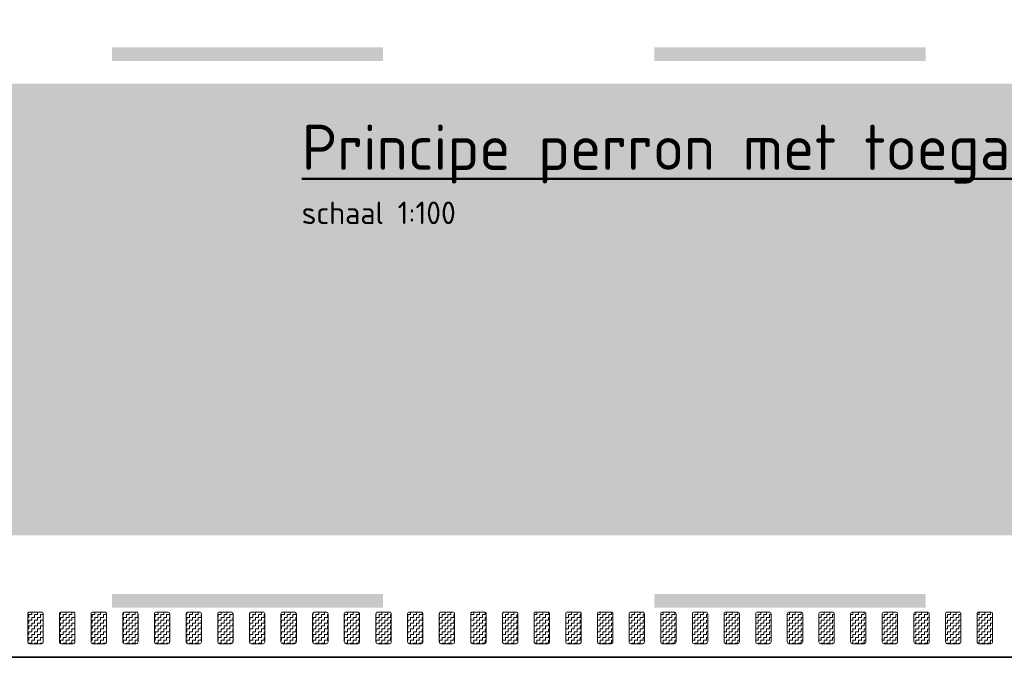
# Model space of a CAD drawing. Header units: metres. Extents: x -699 to 2316, y -1199 to 781.
# Tile 407 of 593: x 795 to 806, y -226 to -219. Entities that reach past the tile are written whole.
import ezdxf
from ezdxf import colors
from ezdxf.entities.mleader import LeaderData, LeaderLine
from ezdxf.math import Vec2, Vec3

# ---------------------------------------------------------------- set-up
doc = ezdxf.new("R2010")
doc.units = ezdxf.units.M
doc.linetypes.add('VW-3-3_STREEP', pattern=[6, 3, -3])
doc.linetypes.add('VW-9-3_STREEP', pattern=[12, 9, -3])
for name, color, linetype, lineweight in [('N-WA-VW-MARKERING_DYNAMISCH-G', 7, 'Continuous', 35), ('N-WE-VH-KANTVERHARDING-G', 210, 'Continuous', 35), ('N-WE-VW-MARKERING_LANGS_STREEP_33-G', 7, 'VW-3-3_STREEP', 13), ('N-WE-VW-MARKERING_LANGS_STREEP_93-G', 7, 'VW-9-3_STREEP', 13), ('X-XX-AL-T25', 7, 'Continuous', 25), ('X-XX-AL-T50', 130, 'Continuous', 50)]:
    doc.layers.add(name, color=color, linetype=linetype, lineweight=lineweight)
doc.layers.add('X-XX-AL-TEKENBLAD_VIEWPORT-G', color=7, linetype='Continuous', lineweight=18, plot=False)
doc.styles.add('NLCS-ISO-M100-T25', font='NLCS-ISO.ttf', dxfattribs={"height": 0.25})
doc.styles.add('NLCS-ISO-M100-T50', font='NLCS-ISO.ttf', dxfattribs={"height": 0.5})
pattern_1 = [(180, (0, 63.882073), (-0.03175, -0.03175), [0.03175, -0.03175]), (270, (-0.03175, 63.882073), (0.03175, -0.03175), [0.03175, -0.03175])]

msp = doc.modelspace()

# ---------------------------------------------------------------- hatches: boundary and pattern name
at = {"layer": 'N-WA-VW-MARKERING_DYNAMISCH-G', "lineweight": 9}
h = msp.add_hatch(dxfattribs=at)
h.set_pattern_fill('ZIGZAG', color=8, scale=0.01, angle=180, style=0)
h.set_pattern_definition(pattern_1)
edge = h.paths.add_edge_path()
edge.add_line((794.9017, -225.4294), (795.0317, -225.4294))
edge.add_arc((795.0317, -225.4494), 0.02, 0, 90, ccw=False)
edge.add_line((795.0517, -225.4494), (795.0517, -225.7594))
edge.add_arc((795.0317, -225.7594), 0.02, 270, 360, ccw=False)
edge.add_line((795.0317, -225.7794), (794.9017, -225.7794))
edge.add_arc((794.9017, -225.7594), 0.02, 180, 270, ccw=False)
edge.add_line((794.8817, -225.7594), (794.8817, -225.4494))
edge.add_arc((794.9017, -225.4494), 0.02, 90, 180, ccw=False)
h = msp.add_hatch(dxfattribs=at)
h.set_pattern_fill('ZIGZAG', color=8, scale=0.01, angle=180, style=0)
h.set_pattern_definition(pattern_1)
edge = h.paths.add_edge_path()
edge.add_line((795.2517, -225.4294), (795.3817, -225.4294))
edge.add_arc((795.3817, -225.4494), 0.02, 0, 90, ccw=False)
edge.add_line((795.4017, -225.4494), (795.4017, -225.7594))
edge.add_arc((795.3817, -225.7594), 0.02, 270, 360, ccw=False)
edge.add_line((795.3817, -225.7794), (795.2517, -225.7794))
edge.add_arc((795.2517, -225.7594), 0.02, 180, 270, ccw=False)
edge.add_line((795.2317, -225.7594), (795.2317, -225.4494))
edge.add_arc((795.2517, -225.4494), 0.02, 90, 180, ccw=False)
h = msp.add_hatch(dxfattribs=at)
h.set_pattern_fill('ZIGZAG', color=8, scale=0.01, angle=180, style=0)
h.set_pattern_definition(pattern_1)
edge = h.paths.add_edge_path()
edge.add_line((795.6017, -225.4294), (795.7317, -225.4294))
edge.add_arc((795.7317, -225.4494), 0.02, 0, 90, ccw=False)
edge.add_line((795.7517, -225.4494), (795.7517, -225.7594))
edge.add_arc((795.7317, -225.7594), 0.02, 270, 360, ccw=False)
edge.add_line((795.7317, -225.7794), (795.6017, -225.7794))
edge.add_arc((795.6017, -225.7594), 0.02, 180, 270, ccw=False)
edge.add_line((795.5817, -225.7594), (795.5817, -225.4494))
edge.add_arc((795.6017, -225.4494), 0.02, 90, 180, ccw=False)
h = msp.add_hatch(dxfattribs=at)
h.set_pattern_fill('ZIGZAG', color=8, scale=0.01, angle=180, style=0)
h.set_pattern_definition(pattern_1)
edge = h.paths.add_edge_path()
edge.add_line((795.9517, -225.4294), (796.0817, -225.4294))
edge.add_arc((796.0817, -225.4494), 0.02, 0, 90, ccw=False)
edge.add_line((796.1017, -225.4494), (796.1017, -225.7594))
edge.add_arc((796.0817, -225.7594), 0.02, 270, 360, ccw=False)
edge.add_line((796.0817, -225.7794), (795.9517, -225.7794))
edge.add_arc((795.9517, -225.7594), 0.02, 180, 270, ccw=False)
edge.add_line((795.9317, -225.7594), (795.9317, -225.4494))
edge.add_arc((795.9517, -225.4494), 0.02, 90, 180, ccw=False)
h = msp.add_hatch(dxfattribs=at)
h.set_pattern_fill('ZIGZAG', color=8, scale=0.01, angle=180, style=0)
h.set_pattern_definition(pattern_1)
edge = h.paths.add_edge_path()
edge.add_line((796.3017, -225.4294), (796.4317, -225.4294))
edge.add_arc((796.4317, -225.4494), 0.02, 0, 90, ccw=False)
edge.add_line((796.4517, -225.4494), (796.4517, -225.7594))
edge.add_arc((796.4317, -225.7594), 0.02, 270, 360, ccw=False)
edge.add_line((796.4317, -225.7794), (796.3017, -225.7794))
edge.add_arc((796.3017, -225.7594), 0.02, 180, 270, ccw=False)
edge.add_line((796.2817, -225.7594), (796.2817, -225.4494))
edge.add_arc((796.3017, -225.4494), 0.02, 90, 180, ccw=False)
h = msp.add_hatch(dxfattribs=at)
h.set_pattern_fill('ZIGZAG', color=8, scale=0.01, angle=180, style=0)
h.set_pattern_definition(pattern_1)
edge = h.paths.add_edge_path()
edge.add_line((796.6517, -225.4294), (796.7817, -225.4294))
edge.add_arc((796.7817, -225.4494), 0.02, 0, 90, ccw=False)
edge.add_line((796.8017, -225.4494), (796.8017, -225.7594))
edge.add_arc((796.7817, -225.7594), 0.02, 270, 360, ccw=False)
edge.add_line((796.7817, -225.7794), (796.6517, -225.7794))
edge.add_arc((796.6517, -225.7594), 0.02, 180, 270, ccw=False)
edge.add_line((796.6317, -225.7594), (796.6317, -225.4494))
edge.add_arc((796.6517, -225.4494), 0.02, 90, 180, ccw=False)
h = msp.add_hatch(dxfattribs=at)
h.set_pattern_fill('ZIGZAG', color=8, scale=0.01, angle=180, style=0)
h.set_pattern_definition(pattern_1)
edge = h.paths.add_edge_path()
edge.add_line((797.0017, -225.4294), (797.1317, -225.4294))
edge.add_arc((797.1317, -225.4494), 0.02, 0, 90, ccw=False)
edge.add_line((797.1517, -225.4494), (797.1517, -225.7594))
edge.add_arc((797.1317, -225.7594), 0.02, 270, 360, ccw=False)
edge.add_line((797.1317, -225.7794), (797.0017, -225.7794))
edge.add_arc((797.0017, -225.7594), 0.02, 180, 270, ccw=False)
edge.add_line((796.9817, -225.7594), (796.9817, -225.4494))
edge.add_arc((797.0017, -225.4494), 0.02, 90, 180, ccw=False)
h = msp.add_hatch(dxfattribs=at)
h.set_pattern_fill('ZIGZAG', color=8, scale=0.01, angle=180, style=0)
h.set_pattern_definition(pattern_1)
edge = h.paths.add_edge_path()
edge.add_line((797.3517, -225.4294), (797.4817, -225.4294))
edge.add_arc((797.4817, -225.4494), 0.02, 0, 90, ccw=False)
edge.add_line((797.5017, -225.4494), (797.5017, -225.7594))
edge.add_arc((797.4817, -225.7594), 0.02, 270, 360, ccw=False)
edge.add_line((797.4817, -225.7794), (797.3517, -225.7794))
edge.add_arc((797.3517, -225.7594), 0.02, 180, 270, ccw=False)
edge.add_line((797.3317, -225.7594), (797.3317, -225.4494))
edge.add_arc((797.3517, -225.4494), 0.02, 90, 180, ccw=False)
h = msp.add_hatch(dxfattribs=at)
h.set_pattern_fill('ZIGZAG', color=8, scale=0.01, angle=180, style=0)
h.set_pattern_definition(pattern_1)
edge = h.paths.add_edge_path()
edge.add_line((797.7017, -225.4294), (797.8317, -225.4294))
edge.add_arc((797.8317, -225.4494), 0.02, 0, 90, ccw=False)
edge.add_line((797.8517, -225.4494), (797.8517, -225.7594))
edge.add_arc((797.8317, -225.7594), 0.02, 270, 360, ccw=False)
edge.add_line((797.8317, -225.7794), (797.7017, -225.7794))
edge.add_arc((797.7017, -225.7594), 0.02, 180, 270, ccw=False)
edge.add_line((797.6817, -225.7594), (797.6817, -225.4494))
edge.add_arc((797.7017, -225.4494), 0.02, 90, 180, ccw=False)
h = msp.add_hatch(dxfattribs=at)
h.set_pattern_fill('ZIGZAG', color=8, scale=0.01, angle=180, style=0)
h.set_pattern_definition(pattern_1)
edge = h.paths.add_edge_path()
edge.add_line((798.0517, -225.4294), (798.1817, -225.4294))
edge.add_arc((798.1817, -225.4494), 0.02, 0, 90, ccw=False)
edge.add_line((798.2017, -225.4494), (798.2017, -225.7594))
edge.add_arc((798.1817, -225.7594), 0.02, 270, 360, ccw=False)
edge.add_line((798.1817, -225.7794), (798.0517, -225.7794))
edge.add_arc((798.0517, -225.7594), 0.02, 180, 270, ccw=False)
edge.add_line((798.0317, -225.7594), (798.0317, -225.4494))
edge.add_arc((798.0517, -225.4494), 0.02, 90, 180, ccw=False)
h = msp.add_hatch(dxfattribs=at)
h.set_pattern_fill('ZIGZAG', color=8, scale=0.01, angle=180, style=0)
h.set_pattern_definition(pattern_1)
edge = h.paths.add_edge_path()
edge.add_line((798.4017, -225.4294), (798.5317, -225.4294))
edge.add_arc((798.5317, -225.4494), 0.02, 0, 90, ccw=False)
edge.add_line((798.5517, -225.4494), (798.5517, -225.7594))
edge.add_arc((798.5317, -225.7594), 0.02, 270, 360, ccw=False)
edge.add_line((798.5317, -225.7794), (798.4017, -225.7794))
edge.add_arc((798.4017, -225.7594), 0.02, 180, 270, ccw=False)
edge.add_line((798.3817, -225.7594), (798.3817, -225.4494))
edge.add_arc((798.4017, -225.4494), 0.02, 90, 180, ccw=False)
h = msp.add_hatch(dxfattribs=at)
h.set_pattern_fill('ZIGZAG', color=8, scale=0.01, angle=180, style=0)
h.set_pattern_definition(pattern_1)
edge = h.paths.add_edge_path()
edge.add_line((798.7517, -225.4294), (798.8817, -225.4294))
edge.add_arc((798.8817, -225.4494), 0.02, 0, 90, ccw=False)
edge.add_line((798.9017, -225.4494), (798.9017, -225.7594))
edge.add_arc((798.8817, -225.7594), 0.02, 270, 360, ccw=False)
edge.add_line((798.8817, -225.7794), (798.7517, -225.7794))
edge.add_arc((798.7517, -225.7594), 0.02, 180, 270, ccw=False)
edge.add_line((798.7317, -225.7594), (798.7317, -225.4494))
edge.add_arc((798.7517, -225.4494), 0.02, 90, 180, ccw=False)
h = msp.add_hatch(dxfattribs=at)
h.set_pattern_fill('ZIGZAG', color=8, scale=0.01, angle=180, style=0)
h.set_pattern_definition(pattern_1)
edge = h.paths.add_edge_path()
edge.add_line((799.1017, -225.4294), (799.2317, -225.4294))
edge.add_arc((799.2317, -225.4494), 0.02, 0, 90, ccw=False)
edge.add_line((799.2517, -225.4494), (799.2517, -225.7594))
edge.add_arc((799.2317, -225.7594), 0.02, 270, 360, ccw=False)
edge.add_line((799.2317, -225.7794), (799.1017, -225.7794))
edge.add_arc((799.1017, -225.7594), 0.02, 180, 270, ccw=False)
edge.add_line((799.0817, -225.7594), (799.0817, -225.4494))
edge.add_arc((799.1017, -225.4494), 0.02, 90, 180, ccw=False)
h = msp.add_hatch(dxfattribs=at)
h.set_pattern_fill('ZIGZAG', color=8, scale=0.01, angle=180, style=0)
h.set_pattern_definition(pattern_1)
edge = h.paths.add_edge_path()
edge.add_line((799.4517, -225.4294), (799.5817, -225.4294))
edge.add_arc((799.5817, -225.4494), 0.02, 0, 90, ccw=False)
edge.add_line((799.6017, -225.4494), (799.6017, -225.7594))
edge.add_arc((799.5817, -225.7594), 0.02, 270, 360, ccw=False)
edge.add_line((799.5817, -225.7794), (799.4517, -225.7794))
edge.add_arc((799.4517, -225.7594), 0.02, 180, 270, ccw=False)
edge.add_line((799.4317, -225.7594), (799.4317, -225.4494))
edge.add_arc((799.4517, -225.4494), 0.02, 90, 180, ccw=False)
h = msp.add_hatch(dxfattribs=at)
h.set_pattern_fill('ZIGZAG', color=8, scale=0.01, angle=180, style=0)
h.set_pattern_definition(pattern_1)
edge = h.paths.add_edge_path()
edge.add_line((799.8017, -225.4294), (799.9317, -225.4294))
edge.add_arc((799.9317, -225.4494), 0.02, 0, 90, ccw=False)
edge.add_line((799.9517, -225.4494), (799.9517, -225.7594))
edge.add_arc((799.9317, -225.7594), 0.02, 270, 360, ccw=False)
edge.add_line((799.9317, -225.7794), (799.8017, -225.7794))
edge.add_arc((799.8017, -225.7594), 0.02, 180, 270, ccw=False)
edge.add_line((799.7817, -225.7594), (799.7817, -225.4494))
edge.add_arc((799.8017, -225.4494), 0.02, 90, 180, ccw=False)
h = msp.add_hatch(dxfattribs=at)
h.set_pattern_fill('ZIGZAG', color=8, scale=0.01, angle=180, style=0)
h.set_pattern_definition(pattern_1)
edge = h.paths.add_edge_path()
edge.add_line((800.1517, -225.4294), (800.2817, -225.4294))
edge.add_arc((800.2817, -225.4494), 0.02, 0, 90, ccw=False)
edge.add_line((800.3017, -225.4494), (800.3017, -225.7594))
edge.add_arc((800.2817, -225.7594), 0.02, 270, 360, ccw=False)
edge.add_line((800.2817, -225.7794), (800.1517, -225.7794))
edge.add_arc((800.1517, -225.7594), 0.02, 180, 270, ccw=False)
edge.add_line((800.1317, -225.7594), (800.1317, -225.4494))
edge.add_arc((800.1517, -225.4494), 0.02, 90, 180, ccw=False)
h = msp.add_hatch(dxfattribs=at)
h.set_pattern_fill('ZIGZAG', color=8, scale=0.01, angle=180, style=0)
h.set_pattern_definition(pattern_1)
edge = h.paths.add_edge_path()
edge.add_line((800.5017, -225.4294), (800.6317, -225.4294))
edge.add_arc((800.6317, -225.4494), 0.02, 0, 90, ccw=False)
edge.add_line((800.6517, -225.4494), (800.6517, -225.7594))
edge.add_arc((800.6317, -225.7594), 0.02, 270, 360, ccw=False)
edge.add_line((800.6317, -225.7794), (800.5017, -225.7794))
edge.add_arc((800.5017, -225.7594), 0.02, 180, 270, ccw=False)
edge.add_line((800.4817, -225.7594), (800.4817, -225.4494))
edge.add_arc((800.5017, -225.4494), 0.02, 90, 180, ccw=False)
h = msp.add_hatch(dxfattribs=at)
h.set_pattern_fill('ZIGZAG', color=8, scale=0.01, angle=180, style=0)
h.set_pattern_definition(pattern_1)
edge = h.paths.add_edge_path()
edge.add_line((800.8517, -225.4294), (800.9817, -225.4294))
edge.add_arc((800.9817, -225.4494), 0.02, 0, 90, ccw=False)
edge.add_line((801.0017, -225.4494), (801.0017, -225.7594))
edge.add_arc((800.9817, -225.7594), 0.02, 270, 360, ccw=False)
edge.add_line((800.9817, -225.7794), (800.8517, -225.7794))
edge.add_arc((800.8517, -225.7594), 0.02, 180, 270, ccw=False)
edge.add_line((800.8317, -225.7594), (800.8317, -225.4494))
edge.add_arc((800.8517, -225.4494), 0.02, 90, 180, ccw=False)
h = msp.add_hatch(dxfattribs=at)
h.set_pattern_fill('ZIGZAG', color=8, scale=0.01, angle=180, style=0)
h.set_pattern_definition(pattern_1)
edge = h.paths.add_edge_path()
edge.add_line((801.2017, -225.4294), (801.3317, -225.4294))
edge.add_arc((801.3317, -225.4494), 0.02, 0, 90, ccw=False)
edge.add_line((801.3517, -225.4494), (801.3517, -225.7594))
edge.add_arc((801.3317, -225.7594), 0.02, 270, 360, ccw=False)
edge.add_line((801.3317, -225.7794), (801.2017, -225.7794))
edge.add_arc((801.2017, -225.7594), 0.02, 180, 270, ccw=False)
edge.add_line((801.1817, -225.7594), (801.1817, -225.4494))
edge.add_arc((801.2017, -225.4494), 0.02, 90, 180, ccw=False)
h = msp.add_hatch(dxfattribs=at)
h.set_pattern_fill('ZIGZAG', color=8, scale=0.01, angle=180, style=0)
h.set_pattern_definition(pattern_1)
edge = h.paths.add_edge_path()
edge.add_line((801.5517, -225.4294), (801.6817, -225.4294))
edge.add_arc((801.6817, -225.4494), 0.02, 0, 90, ccw=False)
edge.add_line((801.7017, -225.4494), (801.7017, -225.7594))
edge.add_arc((801.6817, -225.7594), 0.02, 270, 360, ccw=False)
edge.add_line((801.6817, -225.7794), (801.5517, -225.7794))
edge.add_arc((801.5517, -225.7594), 0.02, 180, 270, ccw=False)
edge.add_line((801.5317, -225.7594), (801.5317, -225.4494))
edge.add_arc((801.5517, -225.4494), 0.02, 90, 180, ccw=False)
h = msp.add_hatch(dxfattribs=at)
h.set_pattern_fill('ZIGZAG', color=8, scale=0.01, angle=180, style=0)
h.set_pattern_definition(pattern_1)
edge = h.paths.add_edge_path()
edge.add_line((801.9017, -225.4294), (802.0317, -225.4294))
edge.add_arc((802.0317, -225.4494), 0.02, 0, 90, ccw=False)
edge.add_line((802.0517, -225.4494), (802.0517, -225.7594))
edge.add_arc((802.0317, -225.7594), 0.02, 270, 360, ccw=False)
edge.add_line((802.0317, -225.7794), (801.9017, -225.7794))
edge.add_arc((801.9017, -225.7594), 0.02, 180, 270, ccw=False)
edge.add_line((801.8817, -225.7594), (801.8817, -225.4494))
edge.add_arc((801.9017, -225.4494), 0.02, 90, 180, ccw=False)
h = msp.add_hatch(dxfattribs=at)
h.set_pattern_fill('ZIGZAG', color=8, scale=0.01, angle=180, style=0)
h.set_pattern_definition(pattern_1)
edge = h.paths.add_edge_path()
edge.add_line((802.2517, -225.4294), (802.3817, -225.4294))
edge.add_arc((802.3817, -225.4494), 0.02, 0, 90, ccw=False)
edge.add_line((802.4017, -225.4494), (802.4017, -225.7594))
edge.add_arc((802.3817, -225.7594), 0.02, 270, 360, ccw=False)
edge.add_line((802.3817, -225.7794), (802.2517, -225.7794))
edge.add_arc((802.2517, -225.7594), 0.02, 180, 270, ccw=False)
edge.add_line((802.2317, -225.7594), (802.2317, -225.4494))
edge.add_arc((802.2517, -225.4494), 0.02, 90, 180, ccw=False)
h = msp.add_hatch(dxfattribs=at)
h.set_pattern_fill('ZIGZAG', color=8, scale=0.01, angle=180, style=0)
h.set_pattern_definition(pattern_1)
edge = h.paths.add_edge_path()
edge.add_line((802.6017, -225.4294), (802.7317, -225.4294))
edge.add_arc((802.7317, -225.4494), 0.02, 0, 90, ccw=False)
edge.add_line((802.7517, -225.4494), (802.7517, -225.7594))
edge.add_arc((802.7317, -225.7594), 0.02, 270, 360, ccw=False)
edge.add_line((802.7317, -225.7794), (802.6017, -225.7794))
edge.add_arc((802.6017, -225.7594), 0.02, 180, 270, ccw=False)
edge.add_line((802.5817, -225.7594), (802.5817, -225.4494))
edge.add_arc((802.6017, -225.4494), 0.02, 90, 180, ccw=False)
h = msp.add_hatch(dxfattribs=at)
h.set_pattern_fill('ZIGZAG', color=8, scale=0.01, angle=180, style=0)
h.set_pattern_definition(pattern_1)
edge = h.paths.add_edge_path()
edge.add_line((802.9517, -225.4294), (803.0817, -225.4294))
edge.add_arc((803.0817, -225.4494), 0.02, 0, 90, ccw=False)
edge.add_line((803.1017, -225.4494), (803.1017, -225.7594))
edge.add_arc((803.0817, -225.7594), 0.02, 270, 360, ccw=False)
edge.add_line((803.0817, -225.7794), (802.9517, -225.7794))
edge.add_arc((802.9517, -225.7594), 0.02, 180, 270, ccw=False)
edge.add_line((802.9317, -225.7594), (802.9317, -225.4494))
edge.add_arc((802.9517, -225.4494), 0.02, 90, 180, ccw=False)
h = msp.add_hatch(dxfattribs=at)
h.set_pattern_fill('ZIGZAG', color=8, scale=0.01, angle=180, style=0)
h.set_pattern_definition(pattern_1)
edge = h.paths.add_edge_path()
edge.add_line((803.3017, -225.4294), (803.4317, -225.4294))
edge.add_arc((803.4317, -225.4494), 0.02, 0, 90, ccw=False)
edge.add_line((803.4517, -225.4494), (803.4517, -225.7594))
edge.add_arc((803.4317, -225.7594), 0.02, 270, 360, ccw=False)
edge.add_line((803.4317, -225.7794), (803.3017, -225.7794))
edge.add_arc((803.3017, -225.7594), 0.02, 180, 270, ccw=False)
edge.add_line((803.2817, -225.7594), (803.2817, -225.4494))
edge.add_arc((803.3017, -225.4494), 0.02, 90, 180, ccw=False)
h = msp.add_hatch(dxfattribs=at)
h.set_pattern_fill('ZIGZAG', color=8, scale=0.01, angle=180, style=0)
h.set_pattern_definition(pattern_1)
edge = h.paths.add_edge_path()
edge.add_line((803.6517, -225.4294), (803.7817, -225.4294))
edge.add_arc((803.7817, -225.4494), 0.02, 0, 90, ccw=False)
edge.add_line((803.8017, -225.4494), (803.8017, -225.7594))
edge.add_arc((803.7817, -225.7594), 0.02, 270, 360, ccw=False)
edge.add_line((803.7817, -225.7794), (803.6517, -225.7794))
edge.add_arc((803.6517, -225.7594), 0.02, 180, 270, ccw=False)
edge.add_line((803.6317, -225.7594), (803.6317, -225.4494))
edge.add_arc((803.6517, -225.4494), 0.02, 90, 180, ccw=False)
h = msp.add_hatch(dxfattribs=at)
h.set_pattern_fill('ZIGZAG', color=8, scale=0.01, angle=180, style=0)
h.set_pattern_definition(pattern_1)
edge = h.paths.add_edge_path()
edge.add_line((804.0017, -225.4294), (804.1317, -225.4294))
edge.add_arc((804.1317, -225.4494), 0.02, 0, 90, ccw=False)
edge.add_line((804.1517, -225.4494), (804.1517, -225.7594))
edge.add_arc((804.1317, -225.7594), 0.02, 270, 360, ccw=False)
edge.add_line((804.1317, -225.7794), (804.0017, -225.7794))
edge.add_arc((804.0017, -225.7594), 0.02, 180, 270, ccw=False)
edge.add_line((803.9817, -225.7594), (803.9817, -225.4494))
edge.add_arc((804.0017, -225.4494), 0.02, 90, 180, ccw=False)
h = msp.add_hatch(dxfattribs=at)
h.set_pattern_fill('ZIGZAG', color=8, scale=0.01, angle=180, style=0)
h.set_pattern_definition(pattern_1)
edge = h.paths.add_edge_path()
edge.add_line((804.3517, -225.4294), (804.4817, -225.4294))
edge.add_arc((804.4817, -225.4494), 0.02, 0, 90, ccw=False)
edge.add_line((804.5017, -225.4494), (804.5017, -225.7594))
edge.add_arc((804.4817, -225.7594), 0.02, 270, 360, ccw=False)
edge.add_line((804.4817, -225.7794), (804.3517, -225.7794))
edge.add_arc((804.3517, -225.7594), 0.02, 180, 270, ccw=False)
edge.add_line((804.3317, -225.7594), (804.3317, -225.4494))
edge.add_arc((804.3517, -225.4494), 0.02, 90, 180, ccw=False)
h = msp.add_hatch(dxfattribs=at)
h.set_pattern_fill('ZIGZAG', color=8, scale=0.01, angle=180, style=0)
h.set_pattern_definition(pattern_1)
edge = h.paths.add_edge_path()
edge.add_line((804.7017, -225.4294), (804.8317, -225.4294))
edge.add_arc((804.8317, -225.4494), 0.02, 0, 90, ccw=False)
edge.add_line((804.8517, -225.4494), (804.8517, -225.7594))
edge.add_arc((804.8317, -225.7594), 0.02, 270, 360, ccw=False)
edge.add_line((804.8317, -225.7794), (804.7017, -225.7794))
edge.add_arc((804.7017, -225.7594), 0.02, 180, 270, ccw=False)
edge.add_line((804.6817, -225.7594), (804.6817, -225.4494))
edge.add_arc((804.7017, -225.4494), 0.02, 90, 180, ccw=False)
h = msp.add_hatch(dxfattribs=at)
h.set_pattern_fill('ZIGZAG', color=8, scale=0.01, angle=180, style=0)
h.set_pattern_definition(pattern_1)
edge = h.paths.add_edge_path()
edge.add_line((805.0517, -225.4294), (805.1817, -225.4294))
edge.add_arc((805.1817, -225.4494), 0.02, 0, 90, ccw=False)
edge.add_line((805.2017, -225.4494), (805.2017, -225.7594))
edge.add_arc((805.1817, -225.7594), 0.02, 270, 360, ccw=False)
edge.add_line((805.1817, -225.7794), (805.0517, -225.7794))
edge.add_arc((805.0517, -225.7594), 0.02, 180, 270, ccw=False)
edge.add_line((805.0317, -225.7594), (805.0317, -225.4494))
edge.add_arc((805.0517, -225.4494), 0.02, 90, 180, ccw=False)
h = msp.add_hatch(dxfattribs=at)
h.set_pattern_fill('ZIGZAG', color=8, scale=0.01, angle=180, style=0)
h.set_pattern_definition(pattern_1)
edge = h.paths.add_edge_path()
edge.add_line((805.4017, -225.4294), (805.5317, -225.4294))
edge.add_arc((805.5317, -225.4494), 0.02, 0, 90, ccw=False)
edge.add_line((805.5517, -225.4494), (805.5517, -225.7594))
edge.add_arc((805.5317, -225.7594), 0.02, 270, 360, ccw=False)
edge.add_line((805.5317, -225.7794), (805.4017, -225.7794))
edge.add_arc((805.4017, -225.7594), 0.02, 180, 270, ccw=False)
edge.add_line((805.3817, -225.7594), (805.3817, -225.4494))
edge.add_arc((805.4017, -225.4494), 0.02, 90, 180, ccw=False)

# ---------------------------------------------------------------- linework, layer by layer
at = {"layer": 'N-WA-VW-MARKERING_DYNAMISCH-G', "color": 8, "lineweight": 9}
for points in [[(794.9017, -225.4294), (795.0317, -225.4294, -0.4142136), (795.0517, -225.4494), (795.0517, -225.7594, -0.4142136), (795.0317, -225.7794), (794.9017, -225.7794, -0.4142136), (794.8817, -225.7594), (794.8817, -225.4494, -0.4142136)], [(795.2517, -225.4294), (795.3817, -225.4294, -0.4142136), (795.4017, -225.4494), (795.4017, -225.7594, -0.4142136), (795.3817, -225.7794), (795.2517, -225.7794, -0.4142136), (795.2317, -225.7594), (795.2317, -225.4494, -0.4142136)], [(795.6017, -225.4294), (795.7317, -225.4294, -0.4142136), (795.7517, -225.4494), (795.7517, -225.7594, -0.4142136), (795.7317, -225.7794), (795.6017, -225.7794, -0.4142136), (795.5817, -225.7594), (795.5817, -225.4494, -0.4142136)], [(795.9517, -225.4294), (796.0817, -225.4294, -0.4142136), (796.1017, -225.4494), (796.1017, -225.7594, -0.4142136), (796.0817, -225.7794), (795.9517, -225.7794, -0.4142136), (795.9317, -225.7594), (795.9317, -225.4494, -0.4142136)], [(796.3017, -225.4294), (796.4317, -225.4294, -0.4142136), (796.4517, -225.4494), (796.4517, -225.7594, -0.4142136), (796.4317, -225.7794), (796.3017, -225.7794, -0.4142136), (796.2817, -225.7594), (796.2817, -225.4494, -0.4142136)], [(796.6517, -225.4294), (796.7817, -225.4294, -0.4142136), (796.8017, -225.4494), (796.8017, -225.7594, -0.4142136), (796.7817, -225.7794), (796.6517, -225.7794, -0.4142136), (796.6317, -225.7594), (796.6317, -225.4494, -0.4142136)], [(797.0017, -225.4294), (797.1317, -225.4294, -0.4142136), (797.1517, -225.4494), (797.1517, -225.7594, -0.4142136), (797.1317, -225.7794), (797.0017, -225.7794, -0.4142136), (796.9817, -225.7594), (796.9817, -225.4494, -0.4142136)], [(797.3517, -225.4294), (797.4817, -225.4294, -0.4142136), (797.5017, -225.4494), (797.5017, -225.7594, -0.4142136), (797.4817, -225.7794), (797.3517, -225.7794, -0.4142136), (797.3317, -225.7594), (797.3317, -225.4494, -0.4142136)], [(797.7017, -225.4294), (797.8317, -225.4294, -0.4142136), (797.8517, -225.4494), (797.8517, -225.7594, -0.4142136), (797.8317, -225.7794), (797.7017, -225.7794, -0.4142136), (797.6817, -225.7594), (797.6817, -225.4494, -0.4142136)], [(798.0517, -225.4294), (798.1817, -225.4294, -0.4142136), (798.2017, -225.4494), (798.2017, -225.7594, -0.4142136), (798.1817, -225.7794), (798.0517, -225.7794, -0.4142136), (798.0317, -225.7594), (798.0317, -225.4494, -0.4142136)], [(798.4017, -225.4294), (798.5317, -225.4294, -0.4142136), (798.5517, -225.4494), (798.5517, -225.7594, -0.4142136), (798.5317, -225.7794), (798.4017, -225.7794, -0.4142136), (798.3817, -225.7594), (798.3817, -225.4494, -0.4142136)], [(798.7517, -225.4294), (798.8817, -225.4294, -0.4142136), (798.9017, -225.4494), (798.9017, -225.7594, -0.4142136), (798.8817, -225.7794), (798.7517, -225.7794, -0.4142136), (798.7317, -225.7594), (798.7317, -225.4494, -0.4142136)], [(799.1017, -225.4294), (799.2317, -225.4294, -0.4142136), (799.2517, -225.4494), (799.2517, -225.7594, -0.4142136), (799.2317, -225.7794), (799.1017, -225.7794, -0.4142136), (799.0817, -225.7594), (799.0817, -225.4494, -0.4142136)], [(799.4517, -225.4294), (799.5817, -225.4294, -0.4142136), (799.6017, -225.4494), (799.6017, -225.7594, -0.4142136), (799.5817, -225.7794), (799.4517, -225.7794, -0.4142136), (799.4317, -225.7594), (799.4317, -225.4494, -0.4142136)], [(799.8017, -225.4294), (799.9317, -225.4294, -0.4142136), (799.9517, -225.4494), (799.9517, -225.7594, -0.4142136), (799.9317, -225.7794), (799.8017, -225.7794, -0.4142136), (799.7817, -225.7594), (799.7817, -225.4494, -0.4142136)], [(800.1517, -225.4294), (800.2817, -225.4294, -0.4142136), (800.3017, -225.4494), (800.3017, -225.7594, -0.4142136), (800.2817, -225.7794), (800.1517, -225.7794, -0.4142136), (800.1317, -225.7594), (800.1317, -225.4494, -0.4142136)], [(800.5017, -225.4294), (800.6317, -225.4294, -0.4142136), (800.6517, -225.4494), (800.6517, -225.7594, -0.4142136), (800.6317, -225.7794), (800.5017, -225.7794, -0.4142136), (800.4817, -225.7594), (800.4817, -225.4494, -0.4142136)], [(800.8517, -225.4294), (800.9817, -225.4294, -0.4142136), (801.0017, -225.4494), (801.0017, -225.7594, -0.4142136), (800.9817, -225.7794), (800.8517, -225.7794, -0.4142136), (800.8317, -225.7594), (800.8317, -225.4494, -0.4142136)], [(801.2017, -225.4294), (801.3317, -225.4294, -0.4142136), (801.3517, -225.4494), (801.3517, -225.7594, -0.4142136), (801.3317, -225.7794), (801.2017, -225.7794, -0.4142136), (801.1817, -225.7594), (801.1817, -225.4494, -0.4142136)], [(801.5517, -225.4294), (801.6817, -225.4294, -0.4142136), (801.7017, -225.4494), (801.7017, -225.7594, -0.4142136), (801.6817, -225.7794), (801.5517, -225.7794, -0.4142136), (801.5317, -225.7594), (801.5317, -225.4494, -0.4142136)], [(801.9017, -225.4294), (802.0317, -225.4294, -0.4142136), (802.0517, -225.4494), (802.0517, -225.7594, -0.4142136), (802.0317, -225.7794), (801.9017, -225.7794, -0.4142136), (801.8817, -225.7594), (801.8817, -225.4494, -0.4142136)], [(802.2517, -225.4294), (802.3817, -225.4294, -0.4142136), (802.4017, -225.4494), (802.4017, -225.7594, -0.4142136), (802.3817, -225.7794), (802.2517, -225.7794, -0.4142136), (802.2317, -225.7594), (802.2317, -225.4494, -0.4142136)], [(802.6017, -225.4294), (802.7317, -225.4294, -0.4142136), (802.7517, -225.4494), (802.7517, -225.7594, -0.4142136), (802.7317, -225.7794), (802.6017, -225.7794, -0.4142136), (802.5817, -225.7594), (802.5817, -225.4494, -0.4142136)], [(802.9517, -225.4294), (803.0817, -225.4294, -0.4142136), (803.1017, -225.4494), (803.1017, -225.7594, -0.4142136), (803.0817, -225.7794), (802.9517, -225.7794, -0.4142136), (802.9317, -225.7594), (802.9317, -225.4494, -0.4142136)], [(803.3017, -225.4294), (803.4317, -225.4294, -0.4142136), (803.4517, -225.4494), (803.4517, -225.7594, -0.4142136), (803.4317, -225.7794), (803.3017, -225.7794, -0.4142136), (803.2817, -225.7594), (803.2817, -225.4494, -0.4142136)], [(803.6517, -225.4294), (803.7817, -225.4294, -0.4142136), (803.8017, -225.4494), (803.8017, -225.7594, -0.4142136), (803.7817, -225.7794), (803.6517, -225.7794, -0.4142136), (803.6317, -225.7594), (803.6317, -225.4494, -0.4142136)], [(804.0017, -225.4294), (804.1317, -225.4294, -0.4142136), (804.1517, -225.4494), (804.1517, -225.7594, -0.4142136), (804.1317, -225.7794), (804.0017, -225.7794, -0.4142136), (803.9817, -225.7594), (803.9817, -225.4494, -0.4142136)], [(804.3517, -225.4294), (804.4817, -225.4294, -0.4142136), (804.5017, -225.4494), (804.5017, -225.7594, -0.4142136), (804.4817, -225.7794), (804.3517, -225.7794, -0.4142136), (804.3317, -225.7594), (804.3317, -225.4494, -0.4142136)], [(804.7017, -225.4294), (804.8317, -225.4294, -0.4142136), (804.8517, -225.4494), (804.8517, -225.7594, -0.4142136), (804.8317, -225.7794), (804.7017, -225.7794, -0.4142136), (804.6817, -225.7594), (804.6817, -225.4494, -0.4142136)], [(805.0517, -225.4294), (805.1817, -225.4294, -0.4142136), (805.2017, -225.4494), (805.2017, -225.7594, -0.4142136), (805.1817, -225.7794), (805.0517, -225.7794, -0.4142136), (805.0317, -225.7594), (805.0317, -225.4494, -0.4142136)], [(805.4017, -225.4294), (805.5317, -225.4294, -0.4142136), (805.5517, -225.4494), (805.5517, -225.7594, -0.4142136), (805.5317, -225.7794), (805.4017, -225.7794, -0.4142136), (805.3817, -225.7594), (805.3817, -225.4494, -0.4142136)]]:
    msp.add_lwpolyline(points, format="xyb", close=True, dxfattribs=at)
at = {"layer": 'N-WE-VH-KANTVERHARDING-G'}
msp.add_line((758.069, -225.9294), (853.2321, -225.9294), dxfattribs=at)
at = {"layer": 'N-WE-VW-MARKERING_LANGS_STREEP_33-G', "color": 253, "linetype": 'Continuous'}
for points in [[(795.8116, -219.1794), (798.8116, -219.1794), (795.8116, -219.3294), (798.8116, -219.3294)], [(801.8116, -219.1794), (804.8116, -219.1794), (801.8116, -219.3294), (804.8116, -219.3294)], [(795.8116, -225.3794), (798.8116, -225.3794), (795.8116, -225.2294), (798.8116, -225.2294)], [(801.8116, -225.3794), (804.8116, -225.3794), (801.8116, -225.2294), (804.8116, -225.2294)]]:
    msp.add_solid(points, dxfattribs=at)
at = {"layer": 'N-WE-VW-MARKERING_LANGS_STREEP_93-G', "color": 253, "linetype": 'Continuous'}
for points in [[(795.8116, -222.0794), (804.8116, -222.0794), (795.8116, -222.1794), (804.8116, -222.1794)], [(795.8116, -222.4794), (804.8116, -222.4794), (795.8116, -222.3794), (804.8116, -222.3794)]]:
    msp.add_solid(points, dxfattribs=at)

# ---------------------------------------------------------------- texts
at = {"layer": 'X-XX-AL-T25', "style": 'NLCS-ISO-M100-T25'}
msp.add_text('schaal 1:100', height=0.25, dxfattribs=at).set_placement((797.9107, -221.1355))
at = {"layer": 'X-XX-AL-T50', "style": 'NLCS-ISO-M100-T50'}
msp.add_text('%%UPrincipe perron met toegang in lengterichting', height=0.5, dxfattribs=at).set_placement((797.9107, -220.5355))

# ---------------------------------------------------------------- next in the draw order: leaders
at = {"layer": 'X-XX-AL-T25'}
ml = msp.add_multileader_mtext('Standard', dxfattribs=at)
ml.set_content('profil perronband 1,00x0,435x0,33, \\P10x basiselement, 1x eindband en 3 entree-elementen', color=256, style='NLCS-ISO-M100-T25')
ml.set_leader_properties(color=256, linetype='ByLayer', lineweight=-1)
ml.build(insert=Vec2(0, 0))
ml.multileader.update_dxf_attribs({"text_left_attachment_type": 5, "text_right_attachment_type": 5, "dogleg_length": 0.25, "arrow_head_size": 0.25})
ctx = ml.context
ctx.base_point, ctx.char_height, ctx.arrow_head_size, ctx.landing_gap_size, ctx.plane_origin = Vec3(802.9273, -218.024), 0.25, 0.25, 0.09, Vec3(-140.1828, 20.6701)
ctx.left_attachment, ctx.right_attachment = 5, 5
notes = []
notes.append((ctx, [(0, (1, 1, 0), (802.6773, -218.024), (1, 0), 0.25, [(0, [(802.2994, -215.5942)], 0, [])])]))
ctx.mtext.insert, ctx.mtext.flow_direction = Vec3(803.0173, -217.3073), 5
ctx.mtext.has_bg_fill, ctx.mtext.bg_color, ctx.mtext.bg_scale_factor, ctx.mtext.bg_transparency, ctx.mtext.use_window_bg_color = 1, -1027028792, 1.5, 0, 1
for ctx, leaders in notes:
    for number, flags, end, landing, length, lines in leaders:
        leader = LeaderData()
        leader.index, (leader.has_last_leader_line, leader.has_dogleg_vector, leader.attachment_direction) = number, flags
        leader.last_leader_point, leader.dogleg_vector, leader.dogleg_length = Vec3(end), Vec3(landing), length
        for number, points, colour, breaks in lines:
            line = LeaderLine()
            line.index, line.vertices, line.color, line.breaks = number, Vec3.list(points), colors.encode_raw_color(colour), breaks
            leader.lines.append(line)
        ctx.leaders.append(leader)

# ---------------------------------------------------------------- next in the draw order: linework, layer by layer
at = {"layer": 'X-XX-AL-TEKENBLAD_VIEWPORT-G', "color": 3, "const_width": 5}
msp.add_lwpolyline([(758.069, -186.9347), (852.8116, -186.9347), (852.8116, -222.0794), (758.069, -222.0794)], close=True, dxfattribs=at)

doc.saveas('drawing.dxf')
